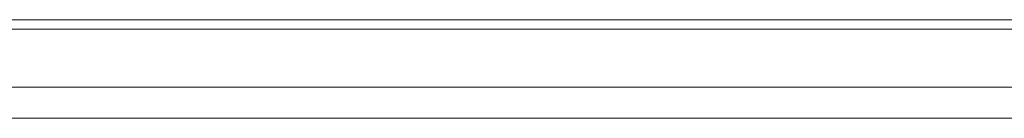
# Model space of a CAD drawing. Header units: millimetres. Extents: x 3925 to 5043, y -86 to 778.
# Tile 298 of 325: x 4836.084 to 4843.997, y 368.842 to 369.63. Entities that reach past the tile are written whole.
import ezdxf

# ---------------------------------------------------------------- set-up
doc = ezdxf.new("R2010")
doc.units = ezdxf.units.MM
doc.header["$LTSCALE"] = 46.255
for name, color, linetype in [('H30K-IO-LABEDXF_CONTINUOUS_LINE', 7, 'CONTINUOUS'), ('H30K-REAR-CODXF_CONTINUOUS_LINE', 7, 'CONTINUOUS'), ('LABEL-IO-H30DXF_CONTINUOUS_LINE', 7, 'CONTINUOUS')]:
    doc.layers.add(name, color=color, linetype=linetype)

msp = doc.modelspace()

# ---------------------------------------------------------------- linework, layer by layer
at = {"layer": 'H30K-IO-LABEDXF_CONTINUOUS_LINE', "color": 7, "linetype": 'Continuous', "lineweight": 0}
msp.add_line((4752.0538, 369.6298), (4858.9638, 369.6298), dxfattribs=at)
at = {"layer": 'H30K-REAR-CODXF_CONTINUOUS_LINE', "color": 7, "linetype": 'Continuous', "lineweight": 0}
for p, q in [((4752.0538, 369.5548), (4858.9638, 369.5548)), ((4858.9638, 369.0906), (4752.0538, 369.0906)), ((4858.9638, 368.8424), (4752.0538, 368.8424))]:
    msp.add_line(p, q, dxfattribs=at)
at = {"layer": 'LABEL-IO-H30DXF_CONTINUOUS_LINE', "color": 7, "linetype": 'Continuous', "lineweight": 0}
msp.add_line((4752.0538, 369.6298), (4858.9638, 369.6298), dxfattribs=at)

doc.saveas('drawing.dxf')
